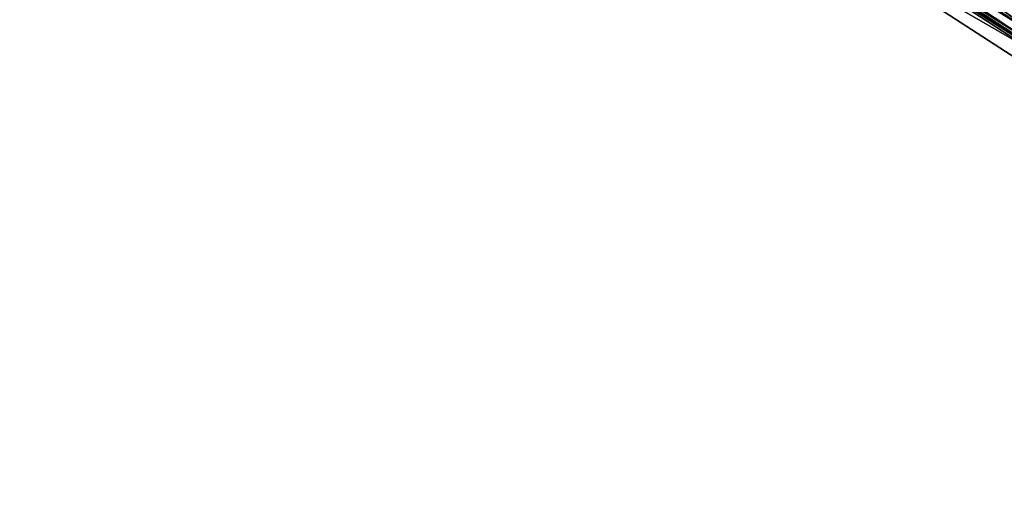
# Model space of a CAD drawing. Header units: feet. Extents: x 2017424 to 2024169, y 808042 to 818730.
# Tile 264 of 329: x 2021569 to 2021634, y 814965 to 814996. Entities that reach past the tile are written whole.
import ezdxf

# ---------------------------------------------------------------- set-up
doc = ezdxf.new("R2010")
doc.units = ezdxf.units.FT
doc.header["$MEASUREMENT"] = 0
doc.layers.add('EP_Travel Lane', color=172, linetype='Continuous', lineweight=53)
doc.layers.add('I-77-MM15-17_NB-Surface-BORDER', color=7, linetype='Continuous')
doc.layers.add('I-77-MM15-17_NB-Surface-TIN', color=7, linetype='Continuous')

msp = doc.modelspace()

# ---------------------------------------------------------------- linework, layer by layer
at = {"layer": 'EP_Travel Lane'}
msp.add_polyline3d([(2021568.657210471, 815038.6342230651, 244.6175538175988), (2021585.467176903, 815027.0171468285, 244.9923675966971), (2021602.204643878, 815016.0722930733, 245.2916457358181), (2021618.939905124, 815005.1288816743, 245.714643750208), (2021635.685867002, 814994.2232422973, 246.0701522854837), (2021652.45550403, 814983.3323883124, 246.500877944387), (2021669.222810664, 814972.4430477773, 247.0306497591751), (2021685.989110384, 814961.5543611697, 247.6032181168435), (2021702.754910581, 814950.6659989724, 248.1970182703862), (2021719.521193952, 814939.7773229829, 248.7702812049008), (2021736.287310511, 814928.8887553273, 249.3506341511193), (2021753.05206261, 814918.0010738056, 249.9889786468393), (2021769.816972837, 814907.1132895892, 250.6206040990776), (2021786.5820769, 814896.2253794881, 251.2439869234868), (2021803.340871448, 814885.3389178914, 251.886172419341), (2021820.10320424, 814874.4482787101, 252.5338270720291), (2021836.863933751, 814863.5586811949, 253.2374042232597), (2021853.625174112, 814852.6687517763, 253.9231614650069), (2021870.385093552, 814841.7796805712, 254.6549955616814), (2021887.146306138, 814830.8897691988, 255.3417227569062), (2021903.907269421, 814820.0000198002, 256.0371455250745), (2021920.669073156, 814809.1097243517, 256.7032531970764), (2021937.431189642, 814798.2192257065, 257.3584516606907), (2021954.191731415, 814787.329750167, 258.0685761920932)], dxfattribs=at)
at = {"layer": 'I-77-MM15-17_NB-Surface-BORDER', "color": 3, "linetype": 'Continuous', "lineweight": -3}
msp.add_polyline3d([(2021635.01355901, 814993.1868009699, 246.0472084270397), (2021618.250809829, 815004.0651049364, 245.6915828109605)], dxfattribs=at)
at = {"layer": 'I-77-MM15-17_NB-Surface-TIN', "color": 128, "linetype": 'Continuous', "lineweight": -3}
for points in [[(2021636.647228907, 814995.7029732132, 246.0579065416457), (2021620.426833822, 815007.4214302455, 245.6911816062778), (2021619.882625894, 815006.5824798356, 245.7025796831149)], [(2021636.647228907, 814995.7029732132, 246.0579065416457), (2021637.191998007, 814996.5415593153, 246.0524425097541), (2021620.426833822, 815007.4214302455, 245.6911816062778)], [(2021636.102417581, 814994.8644145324, 246.0651651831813), (2021619.882625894, 815006.5824798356, 245.7025796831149), (2021619.338419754, 815005.743528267, 245.71387775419)], [(2021636.102417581, 814994.8644145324, 246.0651651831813), (2021636.647228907, 814995.7029732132, 246.0579065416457), (2021619.882625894, 815006.5824798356, 245.7025796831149)], [(2021635.795772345, 814994.3926602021, 246.0736308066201), (2021619.129358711, 815005.4212204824, 245.7177587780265), (2021619.059944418, 815005.3141304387, 245.7171429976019)], [(2021636.102417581, 814994.8644145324, 246.0651651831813), (2021619.338419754, 815005.743528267, 245.71387775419), (2021619.129358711, 815005.4212204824, 245.7177587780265)], [(2021635.795772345, 814994.3926602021, 246.0736308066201), (2021636.102417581, 814994.8644145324, 246.0651651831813), (2021619.129358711, 815005.4212204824, 245.7177587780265)], [(2021635.557785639, 814994.0257393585, 246.0647998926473), (2021618.794455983, 815004.9044195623, 245.7116154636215), (2021618.250809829, 815004.0651049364, 245.6915828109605)], [(2021635.648725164, 814994.1659885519, 246.0689767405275), (2021618.939905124, 815005.1288816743, 245.714643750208), (2021618.794455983, 815004.9044195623, 245.7116154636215)], [(2021635.557785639, 814994.0257393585, 246.0647998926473), (2021635.648725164, 814994.1659885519, 246.0689767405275), (2021618.794455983, 815004.9044195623, 245.7116154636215)], [(2021635.795772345, 814994.3926602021, 246.0736308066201), (2021619.059944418, 815005.3141304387, 245.7171429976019), (2021618.939905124, 815005.1288816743, 245.714643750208)], [(2021635.795772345, 814994.3926602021, 246.0736308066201), (2021618.939905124, 815005.1288816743, 245.714643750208), (2021635.685867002, 814994.2232422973, 246.0701522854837)], [(2021635.648725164, 814994.1659885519, 246.0689767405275), (2021635.685867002, 814994.2232422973, 246.0701522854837), (2021618.939905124, 815005.1288816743, 245.714643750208)], [(2021635.557785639, 814994.0257393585, 246.0647998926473), (2021618.250809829, 815004.0651049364, 245.6915828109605), (2021635.01355901, 814993.1868009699, 246.0472084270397)]]:
    msp.add_3dface(points, dxfattribs=at)

doc.saveas('drawing.dxf')
